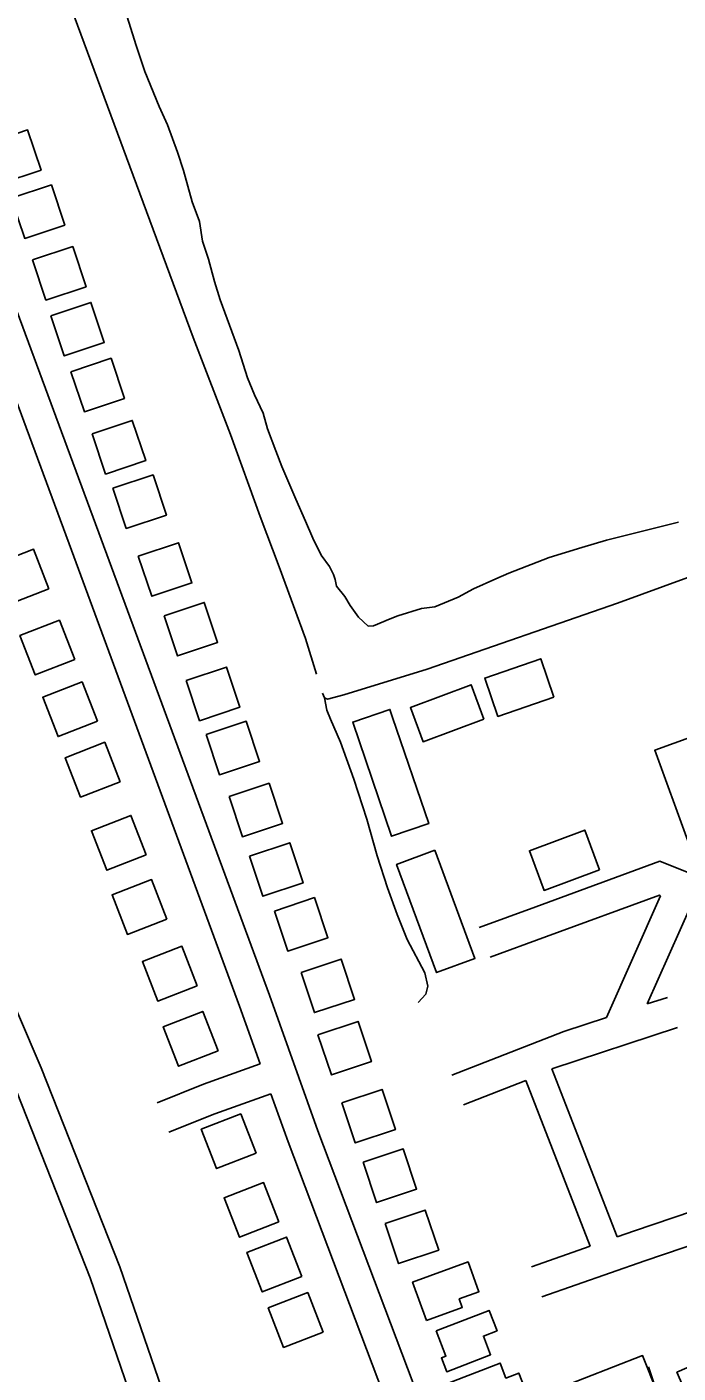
# Model space of a CAD drawing. Extents: x 3598634 to 3636690, y 517270 to 542944.
# Drawn here: x 3604862 to 3605478, y 532431 to 533703 of the extents above; entities that cross this region are included whole.
import ezdxf

# ---------------------------------------------------------------- set-up
doc = ezdxf.new("R2010")
doc.units = 0
for name, color, linetype in [('V-BLDG-OTLN', 7, 'Continuous'), ('V-ROAD-CNTR', 7, 'Continuous'), ('V-SITE-VEGE', 7, 'Continuous'), ('V-TOPO-SHOR', 7, 'Continuous')]:
    doc.layers.add(name, color=color, linetype=linetype)

msp = doc.modelspace()

# ---------------------------------------------------------------- linework, layer by layer
at = {"layer": 'V-BLDG-OTLN'}
for points in [[(3604824.9, 533593.3), (3604837.5, 533555.4), (3604875.5, 533568.1), (3604862.8, 533606)], [(3604847.4, 533541.4), (3604860.1, 533503.4), (3604898, 533516.1), (3604885.3, 533554)], [(3604867.5, 533483.1), (3604880.2, 533445.1), (3604918.1, 533457.8), (3604905.5, 533495.8)], [(3604884.7, 533430.2), (3604897.4, 533392.3), (3604935.3, 533405), (3604922.7, 533442.9)], [(3604903.8, 533377.4), (3604916.5, 533339.5), (3604954.4, 533352.2), (3604941.8, 533390.1)], [(3604923.9, 533318.7), (3604936.5, 533280.7), (3604974.5, 533293.4), (3604961.8, 533331.4)], [(3604943.5, 533267.2), (3604956.1, 533229.2), (3604994.1, 533241.9), (3604981.4, 533279.8)], [(3604967.5, 533203.1), (3604980.2, 533165.1), (3605018.1, 533177.8), (3605005.4, 533215.7)], [(3604883, 533172.2), (3604868.5, 533209.5), (3604831.2, 533195), (3604845.7, 533157.7)], [(3604991.8, 533146.7), (3605004.5, 533108.7), (3605042.4, 533121.4), (3605029.8, 533159.3)], [(3604907.4, 533105.2), (3604892.9, 533142.5), (3604855.6, 533128), (3604870.1, 533090.7)], [(3605012.8, 533085.4), (3605025.5, 533047.4), (3605063.4, 533060.1), (3605050.8, 533098.1)], [(3605360.5, 533069.8), (3605307.5, 533051.5), (3605295, 533087.7), (3605348, 533106)], [(3604928.9, 533046.9), (3604914.4, 533084.2), (3604877.2, 533069.7), (3604891.7, 533032.4)], [(3605294.2, 533049), (3605236.8, 533027.5), (3605224.7, 533059.9), (3605282.1, 533081.4)], [(3605207.9, 533050.5), (3605242.1, 532950.2), (3605206.9, 532938.2), (3605170.2, 533046.1), (3605205.4, 533058.1)], [(3605031.5, 533034.3), (3605044.2, 532996.3), (3605082.1, 533009), (3605069.5, 533047)], [(3605486.9, 532933.8), (3605455.8, 533019.5), (3605507.1, 533038.2), (3605538.2, 532952.4)], [(3604950.2, 532989.7), (3604935.7, 533027), (3604898.4, 533012.5), (3604912.9, 532975.2)], [(3605053.3, 532975.7), (3605065.9, 532937.7), (3605103.9, 532950.4), (3605091.2, 532988.3)], [(3604975, 532920.6), (3604960.5, 532957.9), (3604923.2, 532943.4), (3604937.7, 532906.1)], [(3605403.5, 532906.4), (3605351.2, 532887), (3605337.2, 532924.5), (3605389.6, 532944)], [(3605072.6, 532919.4), (3605085.3, 532881.4), (3605123.3, 532894.1), (3605110.6, 532932)], [(3605247.9, 532924.9), (3605285.7, 532822.7), (3605249.5, 532809.3), (3605211.7, 532911.5)], [(3604994.5, 532859.9), (3604980, 532897.2), (3604942.7, 532882.7), (3604957.2, 532845.4)], [(3605096.1, 532867.5), (3605108.8, 532829.6), (3605146.7, 532842.3), (3605134, 532880.2)], [(3605023.2, 532796.9), (3605008.7, 532834.2), (3604971.4, 532819.7), (3604985.9, 532782.4)], [(3605121.4, 532809.3), (3605134, 532771.4), (3605172, 532784), (3605159.3, 532822)], [(3605042.9, 532735.3), (3605028.4, 532772.6), (3604991.1, 532758.1), (3605005.6, 532720.8)], [(3605137.3, 532750.4), (3605150, 532712.5), (3605187.9, 532725.1), (3605175.2, 532763.1)], [(3605159.9, 532686.1), (3605172.6, 532648.2), (3605210.5, 532660.9), (3605197.9, 532698.8)], [(3605078.8, 532638.4), (3605064.3, 532675.7), (3605027, 532661.2), (3605041.5, 532623.9)], [(3605180, 532629.9), (3605192.7, 532591.9), (3605230.6, 532604.6), (3605218, 532642.6)], [(3605100.4, 532573.5), (3605085.9, 532610.8), (3605048.6, 532596.3), (3605063.1, 532559)], [(3605200.9, 532572.1), (3605213.6, 532534.2), (3605251.5, 532546.9), (3605238.8, 532584.8)], [(3605122, 532522), (3605107.5, 532559.2), (3605070.2, 532544.7), (3605084.7, 532507.4)], [(3605239.9, 532480.4), (3605226.8, 532516.6), (3605279.3, 532535.7), (3605289.5, 532507.5), (3605270.9, 532500.8), (3605273.8, 532492.6)], [(3605142.2, 532469.4), (3605127.7, 532506.7), (3605090.4, 532492.2), (3605104.9, 532454.9)], [(3605249, 532470.6), (3605299.2, 532489.9), (3605306.7, 532470.6), (3605293.7, 532465.6), (3605300.5, 532447.9), (3605259.1, 532431.9), (3605254, 532444.9), (3605258.3, 532446.5)], [(3605524.3, 532473.7), (3605551, 532412.8), (3605527.3, 532402.4), (3605523.2, 532411.8), (3605509.5, 532405.8), (3605512.3, 532399.4), (3605494.3, 532391.5), (3605476.7, 532431.4), (3605495.6, 532439.7), (3605503.4, 532422), (3605515.7, 532427.4), (3605506.5, 532448.2), (3605496.9, 532444), (3605490.7, 532462.4)], [(3605336.6, 532406.2), (3605280.8, 532384.7), (3605271.5, 532408.8), (3605266.9, 532407), (3605261.4, 532421.5), (3605309.7, 532440), (3605315.1, 532425.9), (3605327.2, 532430.6)], [(3605441.7, 532383.4), (3605402.9, 532368.3), (3605397.5, 532382.2), (3605386.4, 532377.8), (3605383.4, 532385.5), (3605369.6, 532380.2), (3605360.8, 532402.8), (3605366.1, 532404.8), (3605362, 532415.2), (3605444.3, 532447.2), (3605457.6, 532413.2), (3605402.7, 532391.8), (3605404, 532388.5), (3605435, 532400.6)]]:
    msp.add_lwpolyline(points, close=True, dxfattribs=at)
at = {"layer": 'V-ROAD-CNTR'}
for points in [[(3605082.7, 532723), (3605063.2, 532777.5), (3604904.2, 533208.7), (3604763.3, 533589.1), (3604635, 533929.4), (3604484.4, 534339.9), (3604475.5, 534351.6), (3604463.7, 534356.9), (3604447.2, 534358.7), (3604433.2, 534353.5), (3604413.4, 534336.7), (3604390.2, 534316.4)], [(3605773.9, 531081), (3605726.2, 531098.4), (3605703.3, 531109.5), (3605685.3, 531134.8), (3605673.5, 531175.4), (3605662.4, 531207.3), (3605656.2, 531239.3), (3605651.3, 531281.2), (3605641.6, 531320.9), (3605631, 531354.3), (3605611, 531404.5), (3605570.3, 531501.5), (3605513.9, 531645.5), (3605435.1, 531857.7), (3605349.9, 532088.6), (3605248.9, 532364.5), (3605137.3, 532659.8), (3605091.4, 532787.8), (3604932.3, 533219.1), (3604791.4, 533599.6), (3604663.1, 533939.8)], [(3605576, 532932.7), (3605534.3, 532917.4), (3605505.8, 532902.6), (3605489.6, 532903.1), (3605460.5, 532914.5), (3605343.2, 532871.5), (3605289.8, 532852)], [(3605461.3, 532882), (3605460.2, 532882.4), (3605353.5, 532843.3), (3605300.1, 532823.8)], [(3605410.3, 532766.9), (3605461.3, 532882)], [(3605448.7, 532779.6), (3605490.1, 532873.1)], [(3605362.2, 531317.9), (3605305.1, 531485.2), (3605242.5, 531646.6), (3605185.4, 531806.4), (3605153, 531900.3), (3605087.9, 532054.5), (3604994.6, 532309.5), (3604922, 532520.6), (3604848.1, 532707.7), (3604803.5, 532810.8), (3604792.3, 532843.7)], [(3605390.6, 531327.6), (3605333.3, 531495.5), (3605270.6, 531657.1), (3605213.7, 531816.3), (3605181.1, 531911), (3605115.8, 532065.5), (3605022.8, 532319.5), (3604950.1, 532531), (3604875.8, 532719.2), (3604831.5, 532821.6), (3604820.8, 532853.3)], [(3605448.7, 532779.6), (3605467.8, 532785.8)], [(3605263.9, 532712.2), (3605369.9, 532753.6), (3605410.3, 532766.9)], [(3605358.6, 532718.2), (3605477.2, 532757.3)], [(3604985.2, 532686.3), (3605029, 532703.8), (3605082.7, 532723)], [(3605420.2, 532559.4), (3605358.6, 532718.2)], [(3605274.8, 532684.3), (3605333.9, 532707.3)], [(3605394.6, 532550.5), (3605333.9, 532707.3)], [(3604996.4, 532658.4), (3605039.7, 532675.7), (3605092.9, 532694.8)], [(3605763.7, 531052.8), (3605714.4, 531070.7), (3605683.3, 531085.9), (3605657.9, 531121.5), (3605644.9, 531166.3), (3605633.3, 531199.4), (3605626.5, 531234.8), (3605621.8, 531275.9), (3605612.7, 531312.8), (3605602.7, 531344.2), (3605583.2, 531393.1), (3605542.5, 531490.2), (3605485.8, 531634.8), (3605407, 531847.3), (3605321.8, 532078.2), (3605220.7, 532354), (3605109.2, 532649.4), (3605092.9, 532694.8)], [(3605491.5, 532583.8), (3605436.6, 532565.1), (3605420.2, 532559.4)], [(3605501.1, 532555.4), (3605446.3, 532536.8), (3605349, 532502.8)], [(3605394.6, 532550.5), (3605339.1, 532531.1)], [(3605450, 532436.5), (3605463.9, 532393.8)]]:
    msp.add_lwpolyline(points, dxfattribs=at)
at = {"layer": 'V-SITE-VEGE'}
msp.add_lwpolyline([(3605478.2, 533235.2), (3605410.2, 533218.3), (3605386.7, 533211.3), (3605355.9, 533201.7), (3605317.7, 533186.9), (3605305.4, 533181.6), (3605284.5, 533172.2), (3605269.8, 533164.3), (3605247.7, 533155), (3605235.3, 533153.4), (3605213, 533146.5), (3605205.6, 533143.8), (3605189.7, 533137.1), (3605184.7, 533136.9), (3605175.7, 533145.4), (3605167.9, 533156.4), (3605162.7, 533164.9), (3605154.9, 533174.7), (3605153.5, 533180.9), (3605152.1, 533185.8), (3605148.2, 533193.2), (3605140.4, 533204.1), (3605132.4, 533220.1), (3605125.7, 533236.1), (3605116.4, 533257), (3605103.1, 533287.7), (3605097.6, 533302.5), (3605089.6, 533323.5), (3605085.4, 533338.3), (3605077.4, 533355.5), (3605070.7, 533371.5), (3605062.5, 533397.4), (3605044.9, 533445.4), (3605039.4, 533462.7), (3605033.8, 533483.7), (3605028.3, 533501), (3605025.3, 533519.6), (3605018.5, 533538.1), (3605010.2, 533567.7), (3605004.7, 533585), (3604995.2, 533610.9), (3604987.3, 533628.1), (3604973.8, 533661.3), (3604965.6, 533686), (3604946.4, 533746.4)], dxfattribs=at)
at = {"layer": 'V-TOPO-SHOR'}
for points in [[(3605019.5, 533409.8), (3604888, 533765.1), (3604748.2, 534165.6), (3604691, 534303.9), (3604686.2, 534307.9), (3604679.5, 534314.2), (3604672.4, 534332.2)], [(3605135.9, 533091.6), (3605125.5, 533125.1), (3605100.6, 533193), (3605082.6, 533240.5), (3605054.8, 533318.2), (3605019.5, 533409.8)], [(3605891.1, 533329.8), (3605775, 533287.5), (3605596.7, 533223), (3605420.4, 533158.5), (3605240.7, 533096.2), (3605161.7, 533071.9), (3605146.3, 533067.8), (3605143.5, 533069.2), (3605141.5, 533073.4)], [(3605158.8, 533027.2), (3605149.1, 533048.9), (3605145.6, 533057.3), (3605143.5, 533069.2)], [(3605232.1, 532781.1), (3605239.2, 532788.8), (3605241.3, 532796.5), (3605238.5, 532809.1), (3605221.8, 532840.5), (3605212.1, 532864.3), (3605203.1, 532889.5), (3605193.4, 532919.6), (3605183.7, 532954.5), (3605171.3, 532992.3), (3605158.8, 533027.2)]]:
    msp.add_lwpolyline(points, dxfattribs=at)

doc.saveas('drawing.dxf')
